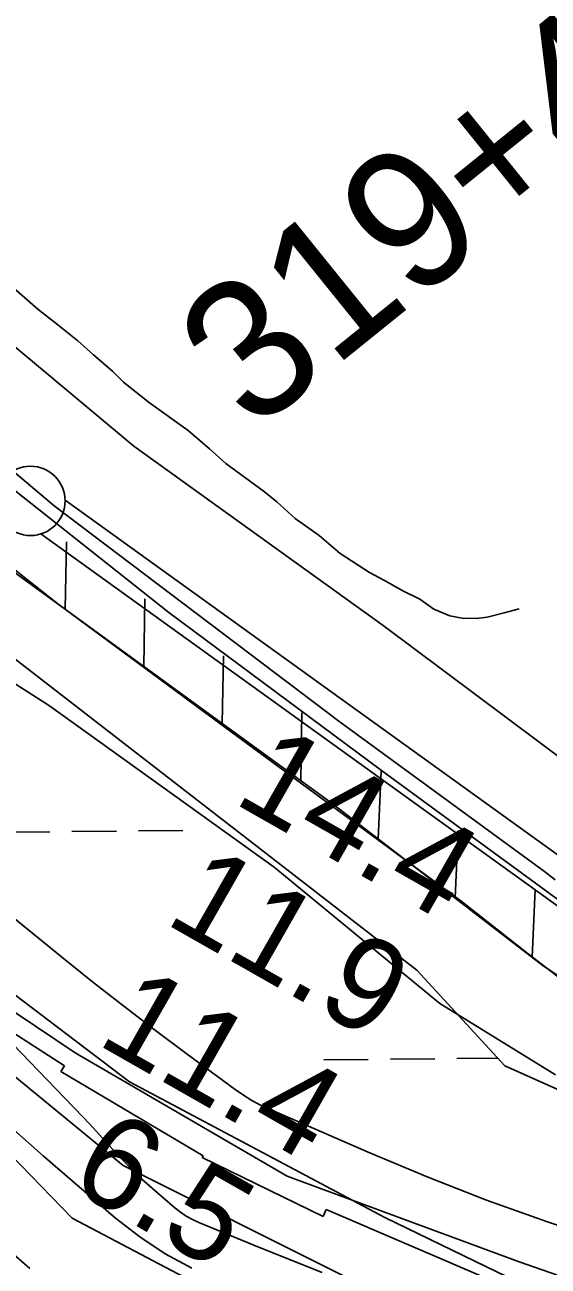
# Model space of a CAD drawing. Extents: x 3625074 to 3663148, y 511451 to 537151.
# Drawn here: x 3636591 to 3636969, y 520416 to 521312 of the extents above; entities that cross this region are included whole.
import ezdxf

# ---------------------------------------------------------------- set-up
doc = ezdxf.new("R2010")
doc.units = 0
for name, color, linetype in [('V-FLOD-BASE', 7, 'Continuous'), ('V-LEVE-TOET', 7, 'Continuous'), ('V-RIVR-EDGE', 7, 'Continuous'), ('V-RIVR-RANG', 7, 'Continuous'), ('V-ROAD-CNTR', 7, 'Continuous'), ('V-RRAP-FSHR', 7, 'Continuous'), ('V-RRAP-RVMT', 7, 'Continuous'), ('V-SITE-VEGE', 7, 'Continuous'), ('V-SURV-IDEN', 7, 'Continuous'), ('V-SURV-LINE', 7, 'Continuous'), ('V-TOPO-DPTH', 7, 'Continuous'), ('V-TOPO-MINR', 7, 'Continuous'), ('V-TOPO-SHOR', 7, 'Continuous'), ('V-TOPO-WATR', 7, 'Continuous'), ('V-WETL-SWMP', 7, 'Continuous')]:
    doc.layers.add(name, color=color, linetype=linetype)

msp = doc.modelspace()

# ---------------------------------------------------------------- linework, layer by layer
at = {"layer": 'V-FLOD-BASE'}
msp.add_lwpolyline([(3635504.54, 522993.38), (3635566.22, 522818.5), (3635625.9, 522648.57), (3635679.31, 522494.64), (3635735.86, 522332.57), (3635811.88, 522135.24), (3635879.35, 521959.73), (3635894.35, 521908.25), (3635904.94, 521850.13), (3635909.85, 521808.3), (3635917.26, 521711.31), (3635922.14, 521626.82), (3635931.1, 521583.22), (3635942.48, 521551.79), (3635965.45, 521519.12), (3635997.12, 521484.64), (3636094.58, 521398.88), (3636195.51, 521312.22), (3636295.25, 521222.67), (3636414.64, 521119.33), (3636545.55, 521006.62), (3636695.29, 520888.26), (3636848.55, 520774.22), (3636995.47, 520666.61)], dxfattribs=at)
at = {"layer": 'V-LEVE-TOET'}
for points in [[(3635645.2, 522891.36), (3635663.8, 522816.64), (3635673.58, 522804.37), (3635679.6, 522794.46), (3635708.58, 522711.82), (3635761.15, 522561.1), (3635836.48, 522348.96), (3635914.63, 522125.49), (3635970.42, 521979.09), (3635983.98, 521928.78), (3635982.87, 521896.86), (3635989.29, 521824.26), (3636003.77, 521703.13), (3636006.7, 521629.39), (3636008.79, 521598.03), (3636015.36, 521584.05), (3636036.74, 521570.83), (3636130.08, 521478.14), (3636233.29, 521385.66), (3636360.45, 521274.13), (3636507.21, 521144.18), (3636669.88, 521008.3), (3636849.72, 520878.68), (3636983.93, 520778.43)], [(3636075.4, 521357.22), (3636247.84, 521207.05), (3636361.15, 521108.11), (3636415.34, 521057.21), (3636499.55, 520985.77), (3636615.24, 520894.36), (3636730.98, 520808.75), (3636905.9, 520680.04), (3636954.37, 520641.95), (3636994.77, 520610.89)]]:
    msp.add_lwpolyline(points, dxfattribs=at)
at = {"layer": 'V-RIVR-EDGE'}
msp.add_lwpolyline([(3637008.63, 520261.34), (3636937.01, 520289.7), (3636857.45, 520325.44), (3636795.03, 520357.46), (3636715.49, 520403.61), (3636625.53, 520451.01), (3636588.25, 520489.7), (3636537.52, 520540.69), (3636492.92, 520592.88), (3636415.93, 520680.07), (3636335.23, 520751.35), (3636283.28, 520806.01), (3636225.84, 520866.81), (3636169.63, 520933.13), (3636106.06, 520994.56)], dxfattribs=at)
at = {"layer": 'V-ROAD-CNTR'}
msp.add_lwpolyline([(3636191.66, 521327.76), (3636299.48, 521232.05), (3636436.74, 521113.49), (3636612.38, 520965.04), (3636818.72, 520809.11), (3636966.22, 520701.21), (3636973.88, 520695.26)], dxfattribs=at)
at = {"layer": 'V-RRAP-FSHR'}
for p, q in [((3636620.44, 520890.46), (3636621.31, 520939.28)), ((3636677.06, 520849.29), (3636677.93, 520898.11)), ((3636733.67, 520808.12), (3636734.54, 520856.95)), ((3636790.29, 520766.96), (3636791.16, 520815.78)), ((3636846.2, 520724.85), (3636848.39, 520773.63)), ((3636901.68, 520682.16), (3636903.87, 520730.95)), ((3636957.16, 520639.48), (3636959.35, 520688.26))]:
    msp.add_line(p, q, dxfattribs=at)
for points in [[(3635427.46, 523087.17), (3635562.25, 522695.12), (3635731.36, 522209.59), (3635839.24, 521939.16), (3635850.74, 521906.4), (3635858.16, 521853.06), (3635876.76, 521626.59), (3635878.48, 521584.83), (3635882.06, 521551.54), (3635893.72, 521527.68), (3635910.39, 521504.96), (3635974.23, 521446.65), (3636292.69, 521168.54), (3636574.65, 520923.76), (3636811.98, 520751.18), (3636965.18, 520633.3), (3637018.59, 520597.94), (3637037.39, 520589.71), (3637267.85, 520529.85), (3637550.12, 520445.88), (3637656.17, 520423.91), (3637731.08, 520439.79), (3638127.24, 520539.87), (3638544.57, 520639.74)], [(3635243.1, 522249.74), (3635337.59, 522133.9), (3635395.28, 522023.76), (3635472.51, 521902.78), (3635523.69, 521818.82), (3635587.08, 521744.52), (3635664.4, 521639.3), (3635719.16, 521543.45), (3635801.68, 521429), (3635941.87, 521250.58), (3636085.02, 521078.59), (3636248.27, 520894.14), (3636339.84, 520812.82), (3636499.71, 520656.2), (3636627.76, 520570.36), (3636780.65, 520481.51), (3636947.98, 520419.55), (3637100.69, 520366.39), (3637315.96, 520314.59), (3637529.38, 520271.09), (3637675.84, 520249.63), (3637833.67, 520235.71), (3637941.27, 520234.55)]]:
    msp.add_lwpolyline(points, dxfattribs=at)
at = {"layer": 'V-RRAP-RVMT'}
for p, q in [((3636619.97, 520561.12), (3636521.77, 520624.12)), ((3636617.41, 520556.98), (3636619.97, 520561.12)), ((3636719.87, 520496.15), (3636617.41, 520556.98)), ((3636719.28, 520494.93), (3636719.87, 520496.15)), ((3636806.49, 520452.37), (3636719.28, 520494.93)), ((3636808.71, 520457.33), (3636806.49, 520452.37)), ((3636930.76, 520405.04), (3636808.71, 520457.33))]:
    msp.add_line(p, q, dxfattribs=at)
at = {"layer": 'V-SITE-VEGE'}
for points in [[(3637016.79, 520341.41), (3636822.19, 520408.97), (3636662.36, 520489.17), (3636546.17, 520584.36), (3636422.94, 520708.62), (3636321.4, 520822.25), (3636176.62, 520974.89), (3636139.25, 521046.12), (3636122.87, 521119.6), (3636104.02, 521186.66), (3636042.44, 521253.23), (3635929.53, 521355.65), (3635871.05, 521405.26), (3635787.18, 521509.89), (3635697.79, 521631.48), (3635627.11, 521774.71), (3635522.76, 521943.98), (3635470.51, 522072.55), (3635404.47, 522189.94), (3635369, 522299.04), (3635308.56, 522409.94), (3635214.7, 522580.75)], [(3636020.52, 521340.46), (3636214.21, 521151.98), (3636274.82, 521062.84), (3636299.47, 521016.71), (3636337.9, 520980.95), (3636429.47, 520935.92), (3636609.2, 520820.91), (3636771.19, 520704.42), (3636890.57, 520605.98), (3636974.04, 520554.57)]]:
    msp.add_lwpolyline(points, dxfattribs=at)
at = {"layer": 'V-SURV-LINE'}
for points in [[(3636620.41, 520969.2), (3637041.35, 520665.86)], [(3637023.81, 520641.53), (3636602.86, 520944.86)]]:
    msp.add_lwpolyline(points, dxfattribs=at)
msp.add_circle((3636595.43, 520968.71), 25, dxfattribs=at)
at = {"layer": 'V-TOPO-DPTH'}
for points in [[(3635783.04, 521346.88), (3636165.3, 520928.76), (3636181.2, 520911.56), (3636197.23, 520894.48), (3636213.45, 520877.58), (3636229.8, 520860.81), (3636246.31, 520844.19), (3636262.92, 520827.66), (3636279.65, 520811.27), (3636296.48, 520794.98), (3636310.32, 520781.68), (3636334, 520758.67), (3636357.51, 520735.49), (3636380.76, 520712.04), (3636403.83, 520688.42), (3636439.6, 520651.4), (3636479.54, 520611.2), (3636520.2, 520571.78), (3636561.96, 520533.52), (3636604.45, 520496.02), (3636656.82, 520451.1), (3636674.25, 520437.62), (3636692.44, 520425.41), (3636711.77, 520415.1)], [(3636711.77, 520415.1), (3636692.44, 520425.41), (3636674.25, 520437.62), (3636656.82, 520451.1), (3636604.45, 520496.02), (3636561.96, 520533.52), (3636520.2, 520571.78), (3636479.54, 520611.2), (3636439.6, 520651.4), (3636403.83, 520688.42), (3636380.76, 520712.04), (3636357.51, 520735.49), (3636334, 520758.67), (3636310.32, 520781.68), (3636296.48, 520794.98), (3636279.65, 520811.27), (3636262.92, 520827.66), (3636246.31, 520844.19), (3636229.8, 520860.81), (3636213.45, 520877.58), (3636197.23, 520894.48), (3636181.2, 520911.56), (3636165.3, 520928.76), (3635783.04, 521346.88)], [(3636241.84, 520945.73), (3636617.84, 520639.71), (3636640.2, 520621.77), (3636662.74, 520604.04), (3636685.52, 520586.63), (3636708.46, 520569.44), (3636743.08, 520543.88), (3636748.97, 520539.84), (3636755.01, 520536.07), (3636761.3, 520532.72), (3636767.75, 520529.65), (3636838.99, 520498.63), (3636881.43, 520480.95), (3636924.22, 520464.19), (3636967.52, 520448.8), (3637011.17, 520434.34)]]:
    msp.add_lwpolyline(points, dxfattribs=at)
at = {"layer": 'V-TOPO-MINR'}
for points in [[(3636594.84, 520414.83), (3636579.84, 520427.94), (3636565.4, 520441.74), (3636563.91, 520443.26), (3636549.34, 520458.52), (3636535.04, 520474.01), (3636521.13, 520489.85), (3636507.49, 520505.94), (3636466.85, 520555.08), (3636432.53, 520595.42), (3636397.48, 520635.09), (3636361.33, 520673.76), (3636324.45, 520711.76), (3636182.63, 520853.88), (3636178.14, 520858.38), (3636173.66, 520862.89), (3636169.19, 520867.41), (3636164.72, 520871.93), (3636118.66, 520918.64), (3636091.48, 520946.81), (3636064.73, 520975.38), (3636038.62, 521004.53), (3636012.94, 521034.07), (3635770.57, 521319.18)], [(3637011.17, 520434.34), (3636967.52, 520448.8), (3636924.22, 520464.19), (3636881.43, 520480.95), (3636838.99, 520498.63), (3636767.75, 520529.65), (3636761.3, 520532.72), (3636755.01, 520536.07), (3636748.97, 520539.84), (3636743.08, 520543.88), (3636708.46, 520569.44), (3636685.52, 520586.63), (3636662.74, 520604.04), (3636640.2, 520621.77), (3636617.84, 520639.71), (3636241.84, 520945.73)], [(3636805.7, 520411.95), (3636781.03, 520421.72), (3636756.44, 520431.7), (3636716.79, 520448.07), (3636712.21, 520450.23), (3636707.79, 520452.65), (3636703.63, 520455.49), (3636699.63, 520458.6), (3636683.38, 520472.54), (3636675.76, 520479.35), (3636668.34, 520486.36), (3636661.21, 520493.66), (3636654.28, 520501.16), (3636647.44, 520508.77), (3636640.55, 520516.32), (3636633.56, 520523.78), (3636626.5, 520531.19), (3636532.17, 520628.94)]]:
    msp.add_lwpolyline(points, dxfattribs=at)
at = {"layer": 'V-TOPO-SHOR'}
msp.add_lwpolyline([(3636579.5, 521125.65), (3636600.67, 521107.16), (3636615.12, 521095.7), (3636629.57, 521084.24), (3636640.85, 521074.19), (3636654.7, 521062.14), (3636662.41, 521054.51), (3636681.21, 521039.43), (3636709.14, 521019.5), (3636724.58, 521006.24), (3636736.25, 520995.8), (3636764.17, 520975.27), (3636773.08, 520968.03), (3636786.33, 520955.98), (3636803.56, 520943.7), (3636818.8, 520930.64), (3636839.81, 520917.14), (3636850.72, 520911.28), (3636864, 520903.81), (3636876.31, 520897.74), (3636886.41, 520890.69), (3636897.92, 520885.82), (3636906.67, 520884.16), (3636916.83, 520883.89), (3636924.8, 520884.82), (3636937.17, 520887.92), (3636947.75, 520890.82)], dxfattribs=at)
at = {"layer": 'V-TOPO-WATR'}
msp.add_lwpolyline([(3636711.77, 520415.1), (3636692.44, 520425.41), (3636674.25, 520437.62), (3636656.82, 520451.1), (3636604.45, 520496.02), (3636561.96, 520533.52), (3636520.2, 520571.78), (3636479.54, 520611.2), (3636439.6, 520651.4), (3636403.83, 520688.42), (3636380.76, 520712.04), (3636357.51, 520735.49), (3636334, 520758.67), (3636310.32, 520781.68), (3636296.48, 520794.98), (3636279.65, 520811.27), (3636262.92, 520827.66), (3636246.31, 520844.19), (3636229.8, 520860.81), (3636213.45, 520877.58), (3636197.23, 520894.48), (3636181.2, 520911.56), (3636165.3, 520928.76), (3635783.04, 521346.88)], dxfattribs=at)
at = {"layer": 'V-WETL-SWMP'}
for p, q in [((3636577.35, 520729.57), (3636609.35, 520729.89)), ((3636625.35, 520730.05), (3636657.35, 520730.37)), ((3636673.35, 520730.53), (3636705.35, 520730.85)), ((3636807.01, 520565.36), (3636839.01, 520565.69)), ((3636855.01, 520565.85), (3636887.01, 520566.17)), ((3636903.01, 520566.33), (3636932.31, 520566.62))]:
    msp.add_line(p, q, dxfattribs=at)
for points in [[(3635958.51, 521286.59), (3635958.51, 521349.93), (3635987.31, 521349.93), (3636010.34, 521326.9), (3636050.65, 521292.35), (3636119.75, 521229.01), (3636171.57, 521188.7), (3636240.67, 521148.39), (3636315.53, 521056.26), (3636350.08, 520981.4), (3636442.22, 520946.85), (3636568.9, 520866.23), (3636874.09, 520630.14)], [(3637052.6, 520353.73), (3636851.06, 520451.63), (3636666.79, 520549.52), (3636499.8, 520676.2), (3636321.29, 520860.47), (3636200.37, 520987.15), (3636044.89, 521154.15), (3635958.51, 521286.59)], [(3636874.09, 520630.14), (3636937.44, 520561.04), (3636989.26, 520538), (3637035.33, 520538), (3637092.91, 520526.48), (3637150.5, 520503.45), (3637202.32, 520491.93), (3637294.45, 520480.42), (3637357.8, 520451.63), (3637524.79, 520376.77), (3637605.41, 520365.25), (3637674.51, 520371.01), (3637755.12, 520382.53), (3637853.02, 520399.8), (3637922.12, 520417.08), (3637991.21, 520434.35), (3638060.32, 520463.14), (3638146.69, 520497.69), (3638244.58, 520526.48), (3638313.68, 520538), (3638359.75, 520543.76), (3638388.54, 520561.04)]]:
    msp.add_lwpolyline(points, dxfattribs=at)

# ---------------------------------------------------------------- texts
at = {"layer": 'V-RIVR-RANG'}
for s, p in [('14.4', (3636740.51, 520751.5)), ('11.9', (3636691, 520664.62)), ('11.4', (3636641.95, 520577.47)), ('6.5', (3636621.55, 520474.01))]:
    msp.add_text(s, height=67, rotation=330.33833, dxfattribs=at).set_placement(p)
at = {"layer": 'V-SURV-IDEN'}
msp.add_text('319+48.5', height=100, rotation=38.91866, dxfattribs=at).set_placement((3636755.73, 521017.2))

doc.saveas('drawing.dxf')
